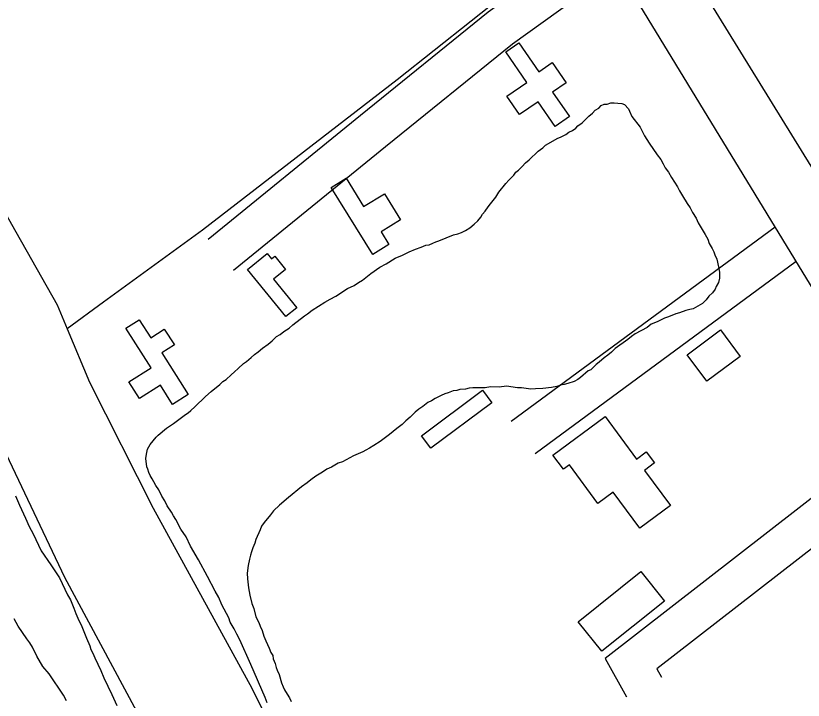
# Model space of a CAD drawing. Extents: x 3892998 to 3931244, y 278583 to 304547.
# Drawn here: x 3903554 to 3904144, y 296738 to 297251 of the extents above; entities that cross this region are included whole.
import ezdxf

# ---------------------------------------------------------------- set-up
doc = ezdxf.new("R2010")
doc.units = 0
for name, color, linetype in [('V-BLDG-OTLN', 7, 'Continuous'), ('V-RIVR-EDGE', 7, 'Continuous'), ('V-ROAD-CNTR', 7, 'Continuous'), ('V-SITE-VEGE', 7, 'Continuous'), ('V-TOPO-SHOR', 7, 'Continuous')]:
    doc.layers.add(name, color=color, linetype=linetype)

msp = doc.modelspace()

# ---------------------------------------------------------------- linework, layer by layer
at = {"layer": 'V-BLDG-OTLN'}
for points in [[(3903930.6, 297230.33), (3903945.57, 297208.65), (3903955.48, 297215.49), (3903965.93, 297200.37), (3903955.88, 297193.43), (3903968.61, 297175), (3903957.87, 297167.58), (3903944.99, 297186.23), (3903931.02, 297176.58), (3903921.52, 297190.33), (3903936.54, 297200.7), (3903920.77, 297223.54)], [(3903821.07, 297071.65), (3903789.92, 297121.9), (3903801.08, 297128.82), (3903814.22, 297107.63), (3903829.79, 297117.28), (3903841.98, 297097.62), (3903827.4, 297088.58), (3903833.23, 297079.19)], [(3903756.01, 297025.15), (3903727.26, 297060.54), (3903741.97, 297072.49), (3903745.25, 297068.46), (3903747.64, 297070.41), (3903755.74, 297060.45), (3903746.71, 297053.11), (3903764.1, 297031.72)], [(3903662.99, 296997.9), (3903682.83, 296966.88), (3903671.14, 296959.41), (3903662.01, 296973.68), (3903646.44, 296963.72), (3903638.4, 296976.29), (3903654.96, 296986.88), (3903636.05, 297016.44), (3903646.02, 297022.81), (3903654.7, 297009.24), (3903664.93, 297015.78), (3903672.48, 297003.97)], [(3904096.41, 296995.32), (3904071.5, 296976.69), (3904056.63, 296996.58), (3904081.55, 297015.19)], [(3903910.43, 296960.65), (3903864.63, 296926.51), (3903857.61, 296935.93), (3903903.41, 296970.06)], [(3903995.15, 296950.22), (3904018.67, 296918.35), (3904026.05, 296923.79), (3904032.2, 296915.46), (3904024.69, 296909.92), (3904044.19, 296883.52), (3904021.29, 296866.62), (3904001.35, 296893.64), (3903989.8, 296885.11), (3903968.41, 296914.08), (3903963.91, 296910.76), (3903956.07, 296921.38)], [(3904039.61, 296811.94), (3903992.69, 296774.39), (3903974.97, 296796.54), (3904021.89, 296834.09)]]:
    msp.add_lwpolyline(points, close=True, dxfattribs=at)
at = {"layer": 'V-RIVR-EDGE'}
msp.add_spline([(3904076.74, 299156.27), (3904116.44, 299106.64), (3904154.2, 299057.98), (3904185.66, 299013.71), (3904197.27, 298995.72), (3904215.18, 298972.85), (3904233.56, 298943.66), (3904240.33, 298929.56), (3904251.45, 298912.54), (3904266.93, 298884.82), (3904268.84, 298872.19), (3904268.81, 298861.99), (3904270.24, 298850.33), (3904282.85, 298844.47), (3904295.94, 298835.7), (3904310.48, 298821.58), (3904324.02, 298800.18), (3904335.61, 298773.93), (3904341.88, 298754.49), (3904341.86, 298747.2), (3904338.94, 298743.32), (3904324.84, 298739.47), (3904314.15, 298735.61), (3904307.84, 298735.63), (3904298.13, 298737.11), (3904293.74, 298731.29), (3904291.79, 298729.36), (3904294.7, 298727.89), (3904272.81, 298710.95), (3904267.45, 298705.62), (3904282.46, 298686.64), (3904293.11, 298673.51), (3904305.72, 298667.16), (3904340.75, 298690.38), (3904342.69, 298691.35), (3904343.71, 298708.35), (3904346.64, 298718.54), (3904352.97, 298724.35), (3904360.26, 298726.76), (3904372.39, 298723.33), (3904382.57, 298713.11), (3904392.24, 298695.6), (3904404.82, 298676.14), (3904431.9, 298633.34), (3904474.5, 298578.36), (3904514.67, 298520.95), (3904547.09, 298475.22), (3904586.78, 298418.79), (3904623.07, 298366.74), (3904650.65, 298327.34), (3904673.41, 298301.05), (3904713.11, 298248.51), (3904749.41, 298199.86), (3904772.64, 298169.2), (3904801.68, 298128.34), (3904828.28, 298084.57), (3904851.01, 298046.14), (3904908.06, 297943.53), (3904934.67, 297902.19), (3904965.15, 297855.49), (3904993.21, 297811.72), (3905032.41, 297757.71), (3905065.31, 297709.07), (3905098.23, 297664.31), (3905123.39, 297629.77), (3905162.57, 297564.6), (3905178.04, 297536.88), (3905193.52, 297513.04), (3905221.1, 297473.15), (3905242.41, 297446.88), (3905245.79, 297439.58), (3905259.35, 297423.52), (3905271.93, 297406.98), (3905276.27, 297395.31), (3905282.55, 297378.3), (3905293.67, 297359.33), (3905305.27, 297338.91), (3905333.33, 297295.13), (3905345.42, 297274.71), (3905351.2, 297255.75), (3905356.48, 297231.46), (3905364.2, 297208.61), (3905374.34, 297185.76), (3905384.02, 297171.17), (3905394.18, 297157.06), (3905410.15, 297135.66), (3905425.16, 297116.68), (3905434.36, 297105), (3905442.1, 297092.35), (3905454.68, 297075.81), (3905491.97, 297032.01), (3905521.02, 296996.49), (3905544.74, 296965.84), (3905560.71, 296943.46), (3905573.77, 296921.57), (3905634.75, 296835.95), (3905661.36, 296798.98), (3905685.08, 296764.92), (3905722.82, 296710.44), (3905751.86, 296670.06), (3905780.88, 296623.37), (3905820.56, 296567.42), (3905846.21, 296528.51), (3905864.11, 296501.27), (3905904.29, 296451.63), (3905934.79, 296410.28), (3905972.06, 296360.17), (3906002.06, 296318.33), (3906041.75, 296266.27), (3906049.49, 296251.68), (3906056.25, 296235.15), (3906070.28, 296213.75), (3906093.03, 296184.07), (3906120.13, 296147.09), (3906169.5, 296079.95), (3906207.73, 296024.01), (3906238.23, 295985.08), (3906274.53, 295937.89), (3906314.2, 295875.63), (3906350.49, 295820.18), (3906375.16, 295781.27), (3906444.33, 295670.86), (3906471.42, 295628.05), (3906577.86, 295466.07), (3906626.71, 295384.85), (3906701.7, 295272), (3906743.3, 295204.39), (3906781.02, 295142.14), (3906811.5, 295094.47), (3906852.63, 295036.09), (3906881.18, 294992.8), (3906921.32, 294926.17), (3906950.85, 294887.25), (3906975.54, 294857.08), (3907004.59, 294818.64), (3907032.19, 294787.01), (3907084.47, 294718.4), (3907121.75, 294671.69), (3907146.43, 294636.66), (3907154.65, 294622.56), (3907158.51, 294614.29), (3907172.56, 294598.23), (3907181.28, 294589.47), (3907197.73, 294566.6), (3907201.11, 294557.37), (3907198.16, 294545.24), (3907189.35, 294514.66), (3907184.94, 294498.65), (3907184.92, 294492.82), (3907188.78, 294481.15), (3907204.75, 294460.72), (3907223.15, 294437.36), (3907238.16, 294419.84), (3907249.31, 294412.05), (3907253.68, 294410.09), (3907258.54, 294412.99), (3907269.76, 294433.85), (3907275.13, 294445), (3907279.02, 294446.45), (3907284.84, 294445.47), (3907290.18, 294442.54), (3907299.87, 294434.26), (3907308.58, 294421.61), (3907326.96, 294391.46), (3907341.96, 294367.62), (3907346.31, 294361.3), (3907346.31, 294359.36), (3907341.44, 294355.97), (3907344.83, 294350.13), (3907350.15, 294343.32), (3907355.98, 294341.36), (3907367.59, 294326.28), (3907389.37, 294294.18), (3907411.64, 294267.41), (3907435.84, 294235.3), (3907461.98, 294201.73), (3907493.94, 294161.82), (3907523.48, 294129.21), (3907543.81, 294103.43), (3907571.91, 294076.16), (3907593.21, 294049.4), (3907615, 294021.66), (3907628.07, 294004.15), (3907634.35, 293991.51), (3907645.01, 293982.25), (3907648.39, 293973.99), (3907654.2, 293967.18), (3907662.44, 293958.9), (3907677.93, 293938.95), (3907706.97, 293899.54), (3907727.8, 293877.64), (3907744.74, 293856.23), (3907752.98, 293849.89), (3907765.08, 293834.81), (3907779.6, 293814.38), (3907782.02, 293808.54), (3907788.3, 293797.84), (3907806.23, 293779.34), (3907824.14, 293759.39), (3907838.67, 293739.93), (3907847.85, 293724.37), (3907858.99, 293709.28), (3907874.47, 293685.45), (3907898.17, 293648.48), (3907919.46, 293615.89), (3907932.52, 293595.95), (3907939.79, 293588.65), (3907946.09, 293585.72), (3907959.65, 293570.63), (3907969.82, 293558.46), (3907995.48, 293527.32), (3908012.43, 293504.94), (3908033.71, 293472.83), (3908046.31, 293462.12), (3908055.04, 293456.27), (3908058.43, 293452.86), (3908060.84, 293446.06), (3908068.6, 293439.72), (3908074.89, 293429.51), (3908086.5, 293411.51), (3908089.88, 293405.19), (3908103.94, 293393.99), (3908104.9, 293391.07), (3908109.25, 293381.35), (3908117.95, 293365.79), (3908127.63, 293350.71), (3908138.27, 293334.65), (3908159.07, 293302.55), (3908175.04, 293279.69), (3908190.53, 293258.28), (3908214.27, 293233.94), (3908229.76, 293217.39), (3908245.28, 293206.18), (3908263.22, 293194.48), (3908275.34, 293188.63), (3908285.53, 293182.29), (3908302.01, 293170.11), (3908316.06, 293155.99), (3908337.36, 293128.74), (3908353.33, 293105.87), (3908375.13, 293083.97), (3908392.56, 293064.5), (3908403.7, 293051.36), (3908413.85, 293032.88), (3908419.66, 293027.52), (3908422.09, 293028.49), (3908425.97, 293026.05), (3908426.43, 293012.94), (3908426.91, 293011.97), (3908412.34, 293011.03), (3908411.86, 293015.89), (3908408.96, 293020.27), (3908405.56, 293019.79), (3908386.12, 293012.55), (3908377.38, 293012.57), (3908373.49, 293011.13), (3908372.02, 293008.22), (3908373.91, 292986.84), (3908373.9, 292981.5), (3908371.46, 292976.17), (3908365.63, 292975.21), (3908363.68, 292973.27), (3908363.68, 292971.33), (3908365.61, 292967.92), (3908371.92, 292966.94), (3908378.24, 292966.92), (3908394.25, 292963.48), (3908396.19, 292959.59), (3908398.6, 292953.76), (3908404.9, 292948.89), (3908409.76, 292948.88), (3908413.16, 292949.35), (3908419.48, 292952.25), (3908424.35, 292957.1), (3908439.44, 292973.08), (3908440.42, 292975.51), (3908437.04, 292983.77), (3908436.56, 292986.69), (3908438.03, 292990.57), (3908445.8, 292993.95), (3908446.78, 292993.95), (3908447.24, 292984.72), (3908452.57, 292980.82), (3908457.91, 292980.81), (3908458.37, 292971.09), (3908465.62, 292956.99), (3908479.18, 292938.51), (3908495.64, 292919.53), (3908525.64, 292874.29), (3908545.96, 292845.1), (3908563.37, 292814.95), (3908579.82, 292790.14), (3908598.7, 292766.3), (3908626.29, 292727.38), (3908637.41, 292706.95), (3908648.53, 292690.41), (3908653.37, 292683.6), (3908653.37, 292680.2), (3908648.5, 292677.79), (3908643.16, 292676.34), (3908640.25, 292676.84), (3908635.4, 292680.73), (3908629.1, 292688.52), (3908625.23, 292693.39), (3908615.53, 292696.81), (3908605.82, 292698.29), (3908596.59, 292698.31), (3908585.43, 292701.25), (3908578.15, 292702.24), (3908573.78, 292704.2), (3908568.44, 292705.67), (3908563.59, 292705.68), (3908557.75, 292700.35), (3908555.31, 292697.93), (3908553.83, 292688.71), (3908554.29, 292677.05), (3908556.2, 292666.36), (3908569.26, 292644.96), (3908582.33, 292627.45), (3908601.22, 292606.52), (3908617.68, 292585.59), (3908637.98, 292547.18), (3908647.16, 292527.24), (3908649.56, 292516.07), (3908661.19, 292506.33), (3908673.32, 292501.44), (3908688.34, 292487.32), (3908699.47, 292473.21), (3908717.85, 292443.06), (3908720.26, 292433.82), (3908722.19, 292427.5), (3908732.35, 292412.91), (3908744.94, 292399.77), (3908756.58, 292391), (3908760.44, 292381.76), (3908767.69, 292368.14), (3908780.76, 292353.06), (3908783.67, 292351.59), (3908784.65, 292353.53), (3908781.31, 292376.85), (3908779.41, 292394.34), (3908779.43, 292404.05), (3908777.51, 292410.86), (3908777.53, 292418.14), (3908782.89, 292425.9), (3908791.65, 292434.13), (3908795.54, 292435.58), (3908803.31, 292437.02), (3908809.14, 292437), (3908814.47, 292434.07), (3908821.73, 292423.37), (3908826.59, 292423.36), (3908830.96, 292422.86), (3908838.22, 292414.11), (3908844.98, 292399.03), (3908858.05, 292379.58), (3908870.62, 292360.12), (3908886.1, 292334.34), (3908902.56, 292313.42), (3908916.6, 292294.45), (3908929.19, 292281.3), (3908943.7, 292256.01), (3908948.03, 292241.43), (3908948.02, 292236.58), (3908944.61, 292232.7), (3908939.74, 292228.83), (3908933.43, 292228.84), (3908928.58, 292231.77), (3908927.62, 292235.66), (3908920.86, 292252.67), (3908915.54, 292261.91), (3908910.22, 292267.27), (3908906.34, 292270.19), (3908903.42, 292269.23), (3908900.5, 292266.32), (3908891.72, 292250.8), (3908881.49, 292239.17), (3908872.24, 292228.99), (3908869.8, 292222.69), (3908869.29, 292214.43), (3908871.22, 292206.66), (3908884.77, 292191.08), (3908898.82, 292174.05), (3908910.91, 292155.57), (3908917.68, 292143.41), (3908923.98, 292138.54), (3908934.63, 292124.91), (3908941.89, 292113.24), (3908949.16, 292106.91), (3908952.56, 292106.9), (3908954.5, 292108.84), (3908952.59, 292122.44), (3908953.08, 292122.44), (3908960.37, 292122.91), (3908972.02, 292122.39), (3908979.31, 292124.8), (3908986.6, 292128.19), (3908991.48, 292136.43), (3908993.92, 292140.79), (3908990.06, 292150.52), (3908988.61, 292155.86), (3908988.62, 292159.26), (3908996.4, 292161.18), (3909000.77, 292160.69), (3909018.72, 292152.87), (3909030.84, 292144.59), (3909037.14, 292139.23), (3909041.51, 292139.22), (3909046.85, 292139.21), (3909057.98, 292122.18), (3909067.16, 292104.19), (3909070.06, 292097.38), (3909076.34, 292086.68), (3909088.93, 292071.11), (3909104.43, 292053.11), (3909106.83, 292044.84), (3909107.3, 292039.02), (3909106.81, 292035.62), (3909103.89, 292033.2), (3909099.52, 292032.72), (3909096.12, 292034.19), (3909084.98, 292046.84), (3909081.59, 292048.31), (3909074.31, 292048.81), (3909068.48, 292048.34), (3909065.55, 292044.46), (3909056.29, 292029.92), (3909050.45, 292024.59), (3909045.58, 292020.71), (3909037.81, 292020.73), (3909036.35, 292017.82), (3909035.82, 292001.8), (3909035.3, 291986.26), (3909044, 291969.73), (3909049.31, 291954.66), (3909063.36, 291943.46), (3909074.02, 291934.2), (3909089.07, 291929.31), (3909095.38, 291928.81), (3909098.28, 291924.91), (3909101.15, 291906.94), (3909105.98, 291895.76), (3909107.91, 291889.93), (3909110.82, 291889.92), (3909112.28, 291891.37), (3909112.78, 291898.17), (3909115.7, 291900.59), (3909121.05, 291903.49), (3909122.03, 291905.92), (3909122.56, 291921.94), (3909126.94, 291928.24), (3909130.84, 291935.03), (3909129.43, 291954.46), (3909132.85, 291959.31), (3909133.83, 291964.16), (3909124.15, 291979.24), (3909119.81, 291988.97), (3909116.43, 291996.74), (3909117.89, 291999.65), (3909120.81, 292001.1), (3909127.12, 291999.15), (3909138.75, 291988.43), (3909148.41, 291970.44), (3909154.71, 291963.14), (3909165.34, 291942.23), (3909181.8, 291919.37), (3909206.48, 291886.28), (3909216.15, 291869.75), (3909238.41, 291835.21), (3909252.44, 291816.24), (3909261.62, 291795.33), (3909271.29, 291777.83), (3909289.19, 291749.61), (3909302.25, 291731.13), (3909312.41, 291712.16), (3909333.71, 291685.4), (3909355.48, 291653.78), (3909378.7, 291617.79), (3909413.07, 291570.6), (3909439.68, 291532.65), (3909469.2, 291489.36), (3909496.3, 291451.41), (3909523.88, 291408.61), (3909555.33, 291363.85), (3909575.15, 291327.86), (3909590.12, 291292.86), (3909604.63, 291268.06), (3909621.56, 291240.33), (3909635.59, 291217.96), (3909654, 291199.95), (3909669.97, 291180.48), (3909686.42, 291155.19), (3909704.33, 291131.83), (3909718.86, 291114.31), (3909734.84, 291095.34), (3909744.06, 291091.91), (3909755.23, 291092.86), (3909759.11, 291092.85), (3909760.57, 291090.9), (3909761.05, 291088.96), (3909748.39, 291075.88), (3909748.87, 291075.39), (3909751.28, 291067.61), (3909757.1, 291063.71), (3909758.06, 291057.88), (3909744.91, 291046.26), (3909744.43, 291044.81), (3909746.84, 291038), (3909755.06, 291026.33), (3909756.52, 291025.35), (3909774.52, 291036.96), (3909783.27, 291042.77), (3909787.65, 291044.21), (3909791.04, 291043.23), (3909798.31, 291035.93), (3909812.83, 291014.53), (3909811.85, 291013.07), (3909811.35, 291007.73), (3909804.06, 291002.89), (3909801.13, 290998.53), (3909808.88, 290989.28), (3909814.21, 290984.9), (3909825.37, 290980.5), (3909835.06, 290971.74), (3909848.13, 290954.22), (3909865.55, 290928.44), (3909865.84, 290928.21)], degree=3, dxfattribs=at)
at = {"layer": 'V-ROAD-CNTR'}
for points in [[(3901475.41, 301488.9), (3901950.21, 300718.64), (3902361.5, 300048.64), (3902781.22, 299367.23), (3903376.27, 298399.71), (3903987.16, 297400.84), (3904677.96, 296281.17)], [(3901495.96, 301363.44), (3902228, 300175.63), (3903253.18, 298505.41), (3903985.84, 297316.45), (3904685.84, 296169.05)], [(3903988.75, 297311.73), (3903907.56, 297253.19), (3903811.84, 297175.76), (3903697.82, 297082.9)], [(3904004.4, 297286.03), (3903925.78, 297229.34), (3903830.74, 297152.47), (3903716.77, 297059.64)], [(3904122.71, 297092.1), (3903924.91, 296946.51)], [(3904138.39, 297066.39), (3903942.7, 296922.35)], [(3904215.46, 296940.06), (3903995.36, 296769.05), (3904011.28, 296740.3)], [(3904231.19, 296914.29), (3904034.04, 296761.11), (3904037.52, 296754.84)]]:
    msp.add_lwpolyline(points, dxfattribs=at)
at = {"layer": 'V-SITE-VEGE'}
for points in [[(3903983.08, 297175.26), (3903985.84, 297177.55), (3903987.82, 297179.85), (3903990.56, 297181.36), (3903992.15, 297183.28), (3903994.5, 297184.4), (3903996.83, 297184.36), (3903999.57, 297185.48), (3904001.9, 297185.44), (3904004.62, 297185), (3904007.73, 297184.95), (3904009.66, 297184.14), (3904012.72, 297180.98), (3904013.46, 297179.02)], [(3904013.46, 297179.02), (3904015.33, 297175.11), (3904021.42, 297167.23), (3904024.81, 297160.56), (3904028.21, 297155.06), (3904034.28, 297146.41), (3904036.94, 297142.87), (3904038.83, 297139.73), (3904040.33, 297136.59), (3904042.61, 297133.45), (3904044.88, 297129.52), (3904049.42, 297122.44), (3904050.93, 297119.31), (3904053.2, 297115.77), (3904056.6, 297109.88), (3904058.88, 297106.74), (3904060.76, 297103.21), (3904063.41, 297098.89), (3904064.9, 297095.36), (3904070.2, 297086.72), (3904072.08, 297083.19), (3904073.19, 297080.06), (3904075.46, 297076.14), (3904076.58, 297073.79), (3904077.32, 297071.44), (3904078.82, 297068.31), (3904080.28, 297062.45), (3904080.99, 297058.55), (3904080.91, 297053.89), (3904080.08, 297050.79), (3904078.48, 297047.71), (3904077.67, 297045.78), (3904075.68, 297043.09), (3904072.91, 297040.42), (3904070.92, 297037.73), (3904068.16, 297035.06), (3904061.09, 297030.91), (3904058.75, 297030.55), (3904055.63, 297029.83), (3904050.93, 297027.97), (3904048.2, 297027.24), (3904042.72, 297025), (3904039.59, 297023.88), (3904034.1, 297021.26), (3904029.8, 297019.39), (3904026.65, 297017.1), (3904017.63, 297012.21), (3904014.87, 297010.31), (3904012.11, 297008.02), (3904002.67, 297001.19), (3903999.9, 296998.51), (3903997.15, 296996.23), (3903994.39, 296994.33), (3903990.83, 296990.9), (3903988.48, 296989.38), (3903986.9, 296987.85), (3903984.52, 296985.17), (3903982.56, 296984.42), (3903976.65, 296979.47), (3903974.68, 296977.95), (3903971.93, 296976.44), (3903967.24, 296974.97), (3903964.51, 296974.24), (3903961.78, 296973.89), (3903959.04, 296972.77), (3903955.14, 296972.06), (3903948.52, 296971.4), (3903943.08, 296971.1), (3903939.58, 296970.77), (3903932.59, 296971.67), (3903929.49, 296971.72), (3903921.34, 296973.02), (3903915.89, 296972.34), (3903909.29, 296972.45), (3903905.39, 296971.74), (3903896.06, 296971.9), (3903893.34, 296971.56), (3903890.6, 296970.82), (3903886.32, 296970.51), (3903883.98, 296969.77), (3903881.25, 296969.43), (3903877.73, 296967.93), (3903874.99, 296967.2), (3903872.25, 296966.08), (3903867.94, 296963.83), (3903865.19, 296961.93), (3903862.45, 296960.81), (3903858.51, 296957.76), (3903855.75, 296955.87), (3903853, 296953.58), (3903849.04, 296949.76), (3903845.89, 296947.09), (3903843.12, 296944.42), (3903839.18, 296941.38), (3903833.67, 296936.81), (3903829.73, 296933.76), (3903826.58, 296931.49), (3903821.86, 296928.46), (3903818.72, 296926.57), (3903815.98, 296925.06), (3903813.62, 296923.93)], [(3903665.3, 296887.19), (3903663.03, 296890.72), (3903660.77, 296895.43), (3903658.5, 296898.58), (3903656.99, 296901.32), (3903655.86, 296903.67), (3903654.35, 296906.03), (3903653.22, 296908.38), (3903652.48, 296910.73), (3903651.74, 296912.68), (3903651.06, 296918.91), (3903651.51, 296922.01), (3903652.35, 296925.89), (3903654.35, 296929.35), (3903658.72, 296934.72), (3903660.3, 296936.25), (3903666.61, 296941.58), (3903671.72, 296944.99), (3903680.78, 296951.84), (3903682.74, 296952.97), (3903684.71, 296954.88), (3903687.87, 296957.55), (3903695.77, 296965.19), (3903700.11, 296969), (3903706.42, 296974.34), (3903708.79, 296976.63), (3903711.15, 296978.14), (3903715.1, 296981.57), (3903717.47, 296983.87), (3903720.23, 296986.15), (3903724.18, 296989.97), (3903726.54, 296991.48), (3903730.08, 296994.53), (3903732.46, 296996.83), (3903735.21, 296998.72), (3903738.37, 297001.39), (3903742.69, 297004.43), (3903745.85, 297007.1), (3903749.01, 297010.15), (3903751.75, 297011.66), (3903754.51, 297013.94), (3903758.44, 297016.6), (3903761.21, 297018.88), (3903769.87, 297025.73), (3903772.23, 297027.25), (3903775.77, 297029.91), (3903785.2, 297035.97), (3903789.13, 297038.23), (3903793.44, 297040.49), (3903802.09, 297046.18), (3903807.18, 297048.42), (3903810.33, 297050.7), (3903813.47, 297052.59), (3903819.77, 297057.54), (3903826.46, 297062.09), (3903831.17, 297064.73), (3903837.85, 297068.89), (3903843.33, 297071.13), (3903845.29, 297072.26), (3903848.42, 297073.77), (3903853.12, 297075.63), (3903857.42, 297077.11), (3903860.94, 297078.61), (3903863.28, 297078.96), (3903866.02, 297080.08), (3903868.37, 297081.2), (3903870.72, 297081.94), (3903881.68, 297086.42), (3903884.8, 297087.14), (3903887.54, 297088.26), (3903890.67, 297089.76), (3903893.81, 297091.65), (3903896.97, 297094.32), (3903899.74, 297097), (3903902.11, 297099.67), (3903903.32, 297101.99), (3903905.3, 297104.28), (3903907.68, 297107.35), (3903909.28, 297109.66), (3903913.25, 297114.65), (3903915.65, 297118.49), (3903920.81, 297125.01), (3903923.18, 297127.3), (3903926.75, 297131.13), (3903928.34, 297133.44), (3903930.31, 297134.96), (3903933.07, 297137.63), (3903935.45, 297140.31), (3903938.21, 297142.6), (3903944.93, 297149.09), (3903948.47, 297151.75), (3903950.45, 297153.66), (3903959.87, 297158.94), (3903961.82, 297159.69), (3903965.74, 297161.57), (3903968.1, 297163.47), (3903970.84, 297164.59), (3903973.21, 297166.49), (3903974.79, 297168.02), (3903977.94, 297170.3), (3903983.08, 297175.26)], [(3903813.62, 296923.93), (3903806.58, 296920.94), (3903798.34, 296916.42), (3903795.21, 296915.3), (3903790.1, 296912.28), (3903786.58, 296910.79), (3903783.43, 296908.51), (3903778.33, 296905.48), (3903774.79, 296902.82), (3903772.03, 296900.54), (3903767.7, 296897.5), (3903757.85, 296889.51), (3903751.14, 296883.79), (3903746.79, 296879.59), (3903744.41, 296876.52), (3903739.65, 296870.77), (3903737.66, 296868.08), (3903736.84, 296865.38), (3903733.6, 296858.04), (3903732.78, 296855.34), (3903731.17, 296851.87), (3903730.34, 296848.77), (3903729.52, 296846.45), (3903728.69, 296843.36), (3903727.83, 296838.71), (3903726.96, 296832.89), (3903727.27, 296828.61), (3903727.94, 296821.99), (3903729.01, 296816.53), (3903730.46, 296810.29), (3903731.95, 296806.38), (3903733.4, 296800.13), (3903735.66, 296795.82), (3903736.78, 296793.08), (3903738.28, 296789.95), (3903739.37, 296785.65), (3903740.87, 296782.13), (3903743.5, 296776.64), (3903744.61, 296773.51), (3903746.12, 296771.15), (3903746.47, 296768.82), (3903747.97, 296765.29), (3903748.69, 296762.17), (3903749.44, 296760.21), (3903750.94, 296757.08), (3903752.77, 296750.83), (3903753.89, 296747.7), (3903755.02, 296745.35), (3903756.9, 296742.21), (3903758.8, 296739.45), (3903759.92, 296736.72)], [(3903553.5, 296890.87), (3903556.49, 296883.82), (3903560.98, 296874.03), (3903563.6, 296867.77), (3903566.62, 296862.27), (3903572.62, 296849.73), (3903579.83, 296839.12), (3903586.27, 296829.29), (3903592.28, 296816.75), (3903594.54, 296812.83), (3903597.16, 296806.56), (3903598.65, 296802.65), (3903600.14, 296799.12), (3903603.14, 296792.85), (3903606.5, 296784.25), (3903609.12, 296778.37), (3903609.85, 296775.64), (3903611.36, 296772.89), (3903612.85, 296769.37), (3903617.35, 296759.97), (3903619.6, 296754.49), (3903625.6, 296741.95), (3903629.35, 296733.72)], [(3903742.03, 296735.85), (3903740.54, 296739.77), (3903729.68, 296764.44), (3903721.45, 296782.84), (3903719.19, 296787.16), (3903717.31, 296791.08), (3903714.29, 296796.18), (3903713.17, 296799.31), (3903707.9, 296809.11), (3903705.66, 296814.6), (3903703.02, 296819.3), (3903697.37, 296830.29), (3903690.59, 296842.84), (3903684.54, 296853.05), (3903681.17, 296860.1), (3903677.38, 296865.99), (3903673.61, 296873.05), (3903671.71, 296875.81), (3903670.21, 296878.55), (3903667.18, 296883.27), (3903665.3, 296887.19)], [(3903566.04, 296777.47), (3903564.14, 296780.61), (3903561.87, 296783.76), (3903555.42, 296793.2), (3903552.4, 296798.69)], [(3903591.63, 296737.16), (3903589.45, 296741.55), (3903578.52, 296757.43), (3903573.95, 296762.95), (3903569.42, 296770.81), (3903566.04, 296777.47)]]:
    msp.add_lwpolyline(points, dxfattribs=at)
at = {"layer": 'V-TOPO-SHOR'}
for points in [[(3903043.32, 298087.83), (3903097.85, 297977.71), (3903157.69, 297862.1), (3903222.2, 297738.61), (3903269.77, 297642.41), (3903344.73, 297498.94), (3903370.96, 297453.49), (3903392.38, 297407.53), (3903403.31, 297379.75), (3903415.94, 297345.93), (3903435.04, 297304.81), (3903452.98, 297265.51), (3903490.85, 297199.47), (3903553.77, 297088.6), (3903584.65, 297034.08), (3903592.18, 297016.04), (3903608.87, 296976.07), (3903656.47, 296881.67), (3903730.38, 296746.62)], [(3903006.31, 297993.06), (3903090.97, 297819.43), (3903176.34, 297652.39), (3903259.52, 297497.98), (3903346.52, 297321.31), (3903405.07, 297200.32), (3903458.59, 297101.02), (3903518.35, 296980.61), (3903590.19, 296829.99), (3903671.04, 296679.23), (3903731.89, 296552.8), (3903818.32, 296377.34), (3903910.65, 296196.38), (3903998.96, 296026.29), (3904087.62, 295875.98), (3904167.98, 295732.43), (3904199.47, 295678.49)], [(3903950.23, 297290.77), (3903839.47, 297202.61), (3903693.56, 297089.89), (3903619.45, 297035.95), (3903592.18, 297016.04)], [(3903730.38, 296746.62), (3903774.48, 296658.28), (3903804.47, 296586.97), (3903842.78, 296510.72), (3903904.9, 296387.87), (3903919.26, 296358.97), (3903961.83, 296278.31), (3904002.47, 296197.82), (3904051.35, 296108.2), (3904116.68, 295997.89), (3904162.84, 295924.51), (3904205.35, 295848.79), (3904248.42, 295770.06), (3904304.08, 295691.12)]]:
    msp.add_lwpolyline(points, dxfattribs=at)

doc.saveas('drawing.dxf')
